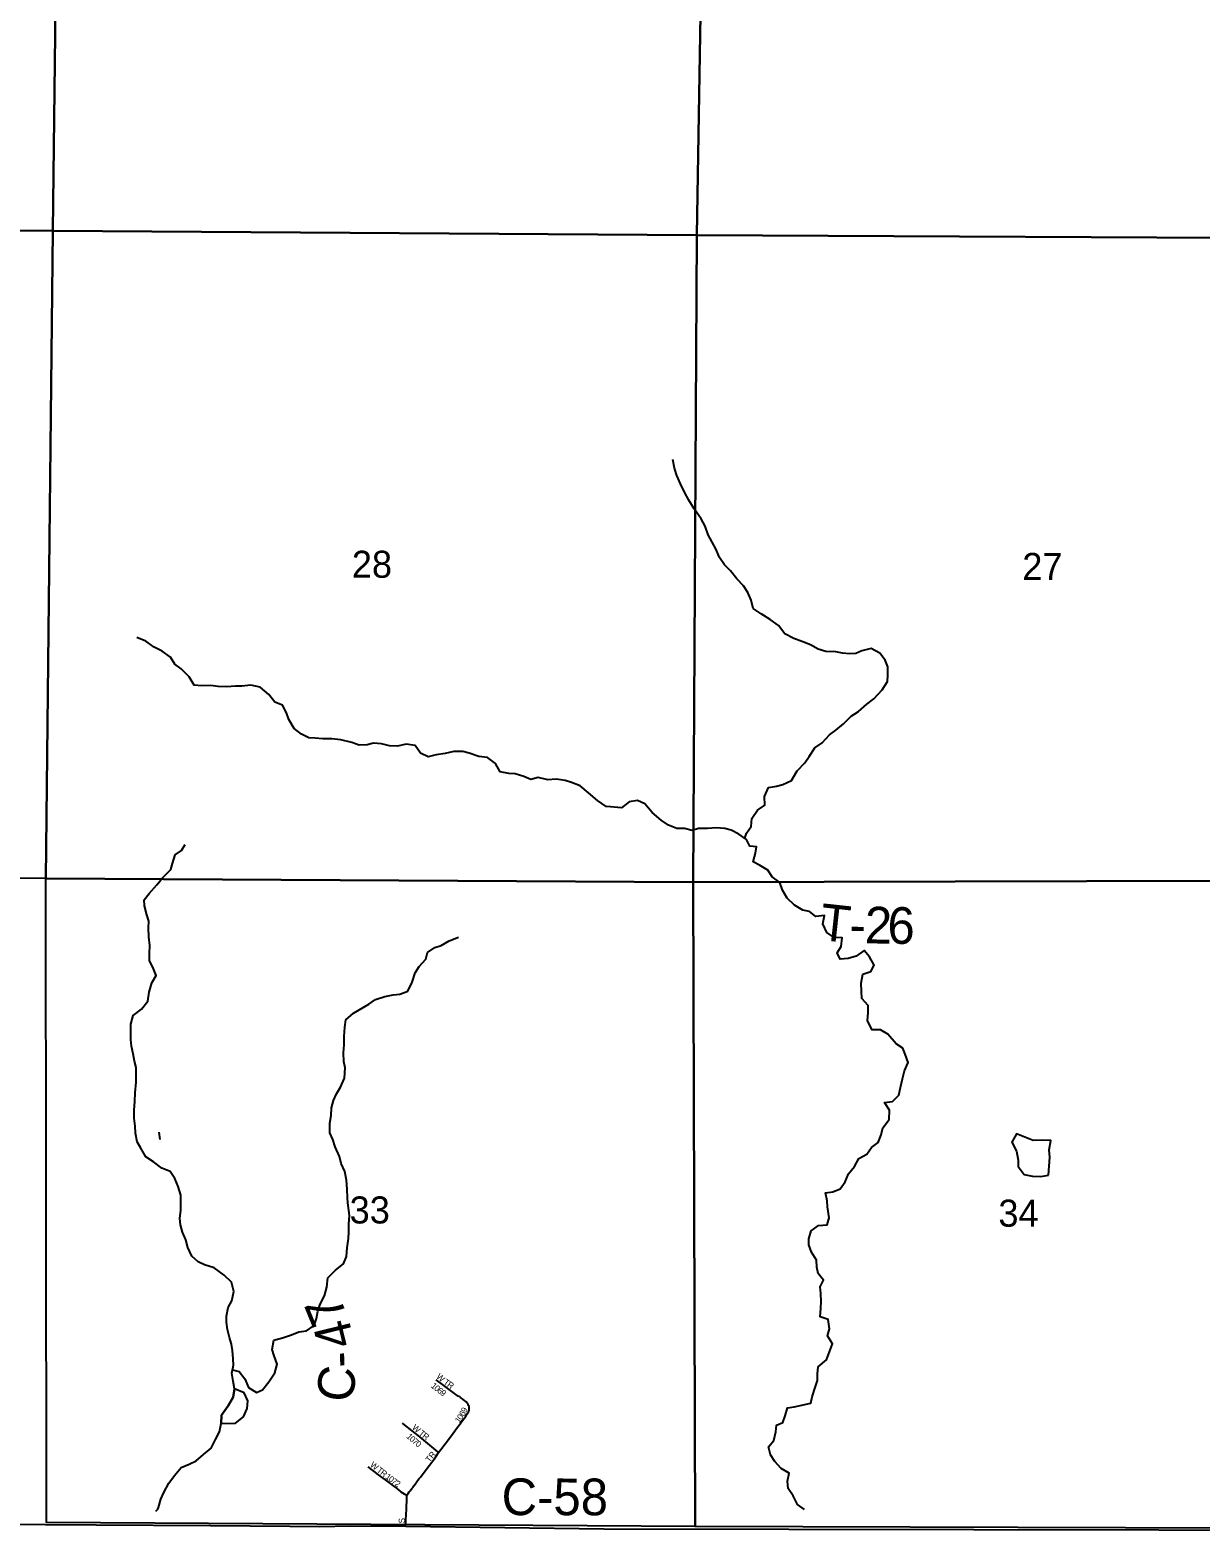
# Model space of a CAD drawing. Extents: x 1772825 to 1773716, y 1138558 to 1139032.
# Drawn here: x 1772825.94 to 1772826.846, y 1138558.126 to 1138559.287 of the extents above; entities that cross this region are included whole.
import ezdxf

# ---------------------------------------------------------------- set-up
doc = ezdxf.new("R2010")
doc.units = 0
for name, color, linetype in [('GM_X_County_Road_Text', 7, 'Continuous'), ('GM_X_Minor_Lake', 7, 'Continuous'), ('GM_X_Minor_River', 7, 'Continuous'), ('GM_X_Section', 7, 'Continuous'), ('GM_X_Section_Text', 7, 'Continuous'), ('GM_X_Township', 7, 'Continuous'), ('GM_X_Township_Road_Text', 7, 'Continuous'), ('GM_X_Township_Subdivision', 7, 'Continuous'), ('GM_X_Township_Subdivision_Text', 7, 'Continuous')]:
    doc.layers.add(name, color=color, linetype=linetype)

msp = doc.modelspace()

# ---------------------------------------------------------------- linework, layer by layer
at = {"layer": 'GM_X_Minor_Lake'}
for points in [[(1772826.7026, 1138558.4304), (1772826.7001, 1138558.4261), (1772826.7038, 1138558.4192), (1772826.7051, 1138558.4124), (1772826.7052, 1138558.4074), (1772826.7097, 1138558.4011), (1772826.7162, 1138558.3999), (1772826.7224, 1138558.3997), (1772826.7285, 1138558.4008)], [(1772826.7285, 1138558.4008), (1772826.7296, 1138558.4146), (1772826.7292, 1138558.4203), (1772826.7304, 1138558.4275), (1772826.7238, 1138558.4278), (1772826.7168, 1138558.4276), (1772826.7039, 1138558.4327), (1772826.7026, 1138558.4304)], [(1772826.0883, 1138558.2086), (1772826.0993, 1138558.2089), (1772826.1056, 1138558.2138), (1772826.1085, 1138558.2202), (1772826.109, 1138558.2261), (1772826.1062, 1138558.2322), (1772826.0986, 1138558.2353)], [(1772826.0986, 1138558.2353), (1772826.0976, 1138558.2288), (1772826.0937, 1138558.2222), (1772826.0885, 1138558.2151), (1772826.0883, 1138558.2086)]]:
    msp.add_lwpolyline(points, dxfattribs=at)
at = {"layer": 'GM_X_Minor_River'}
msp.add_line((1772826.041, 1138558.4283), (1772826.0403, 1138558.434), dxfattribs=at)
for points in [[(1772826.4936, 1138558.6613), (1772826.4948, 1138558.6653), (1772826.4984, 1138558.6704), (1772826.4989, 1138558.6767), (1772826.5035, 1138558.6831), (1772826.509, 1138558.6869), (1772826.5088, 1138558.6937), (1772826.5119, 1138558.7007), (1772826.518, 1138558.7016), (1772826.5231, 1138558.7029), (1772826.5298, 1138558.7061), (1772826.534, 1138558.7134), (1772826.5401, 1138558.7196), (1772826.5434, 1138558.7247), (1772826.5478, 1138558.7313), (1772826.5534, 1138558.7351), (1772826.5591, 1138558.7413), (1772826.564, 1138558.7449), (1772826.57, 1138558.7498), (1772826.5759, 1138558.7558), (1772826.5816, 1138558.7594), (1772826.5879, 1138558.765), (1772826.5933, 1138558.7691), (1772826.5999, 1138558.7761), (1772826.604, 1138558.7827), (1772826.6042, 1138558.7875), (1772826.6042, 1138558.7941), (1772826.6022, 1138558.7992), (1772826.5981, 1138558.8046), (1772826.5914, 1138558.8082), (1772826.5842, 1138558.8064), (1772826.5795, 1138558.8042), (1772826.5745, 1138558.804), (1772826.5692, 1138558.8046), (1772826.5641, 1138558.8056), (1772826.5563, 1138558.8058), (1772826.5503, 1138558.8076), (1772826.5444, 1138558.8111), (1772826.5384, 1138558.8132), (1772826.5314, 1138558.8159), (1772826.5244, 1138558.8194), (1772826.5195, 1138558.8259), (1772826.5133, 1138558.8305), (1772826.5061, 1138558.8349), (1772826.5, 1138558.8391), (1772826.4986, 1138558.8455), (1772826.4959, 1138558.8515), (1772826.4926, 1138558.8566), (1772826.4875, 1138558.8621), (1772826.4826, 1138558.8682), (1772826.4779, 1138558.873), (1772826.4739, 1138558.8787), (1772826.471, 1138558.8852), (1772826.4683, 1138558.8904), (1772826.4653, 1138558.8961), (1772826.4629, 1138558.9027), (1772826.4597, 1138558.9086), (1772826.4543, 1138558.9163), (1772826.4502, 1138558.9229), (1772826.4468, 1138558.929), (1772826.4438, 1138558.9355), (1772826.441, 1138558.942), (1772826.4392, 1138558.9477), (1772826.4379, 1138558.9545)], [(1772826.3895, 1138558.6856), (1772826.3862, 1138558.6858), (1772826.3795, 1138558.6905), (1772826.3725, 1138558.6964), (1772826.3661, 1138558.7019), (1772826.3595, 1138558.7045), (1772826.3544, 1138558.706), (1772826.3476, 1138558.7072), (1772826.3412, 1138558.7066), (1772826.3336, 1138558.7083), (1772826.3279, 1138558.7068), (1772826.3224, 1138558.7091), (1772826.3158, 1138558.7111), (1772826.3109, 1138558.7115), (1772826.3043, 1138558.7128), (1772826.3005, 1138558.7193), (1772826.2943, 1138558.7238), (1772826.2876, 1138558.7246), (1772826.2803, 1138558.7272), (1772826.2752, 1138558.7286), (1772826.2683, 1138558.7284), (1772826.2617, 1138558.7269), (1772826.2547, 1138558.7259), (1772826.2485, 1138558.7244), (1772826.2426, 1138558.7272), (1772826.2383, 1138558.7331), (1772826.2315, 1138558.7342), (1772826.2248, 1138558.7327), (1772826.2186, 1138558.7329), (1772826.2124, 1138558.7344), (1772826.2061, 1138558.7348), (1772826.2012, 1138558.7337), (1772826.1952, 1138558.7335), (1772826.1895, 1138558.7354), (1772826.1808, 1138558.7376), (1772826.174, 1138558.7384), (1772826.167, 1138558.7384), (1772826.1611, 1138558.7388), (1772826.1562, 1138558.739), (1772826.1505, 1138558.742), (1772826.1447, 1138558.7462), (1772826.1407, 1138558.7532), (1772826.1388, 1138558.7585), (1772826.1358, 1138558.7642), (1772826.1297, 1138558.7666), (1772826.1252, 1138558.7727), (1772826.1184, 1138558.7782), (1772826.1112, 1138558.7799), (1772826.1044, 1138558.7791), (1772826.0993, 1138558.7791), (1772826.0927, 1138558.7784), (1772826.086, 1138558.7787), (1772826.08, 1138558.7795), (1772826.0734, 1138558.7793), (1772826.0675, 1138558.7799), (1772826.0635, 1138558.7863), (1772826.0573, 1138558.7924), (1772826.0524, 1138558.796), (1772826.049, 1138558.8015), (1772826.0427, 1138558.806), (1772826.0363, 1138558.8093), (1772826.0299, 1138558.8138), (1772826.0231, 1138558.8168)], [(1772826.5576, 1138558.3761), (1772826.5574, 1138558.3808), (1772826.5561, 1138558.3869), (1772826.5618, 1138558.3878), (1772826.5674, 1138558.3901), (1772826.5712, 1138558.3955), (1772826.5739, 1138558.4018), (1772826.5785, 1138558.4074), (1772826.5818, 1138558.4137), (1772826.5879, 1138558.417), (1772826.5917, 1138558.4221), (1772826.5967, 1138558.4259), (1772826.599, 1138558.4319), (1772826.6005, 1138558.4374), (1772826.6053, 1138558.4438), (1772826.6056, 1138558.4509), (1772826.6016, 1138558.457), (1772826.6079, 1138558.4577), (1772826.6127, 1138558.4626), (1772826.614, 1138558.4684), (1772826.6156, 1138558.4753), (1772826.6172, 1138558.4813), (1772826.6201, 1138558.4878), (1772826.6176, 1138558.4942), (1772826.6158, 1138558.499), (1772826.6107, 1138558.5022), (1772826.6043, 1138558.5099), (1772826.5986, 1138558.5132), (1772826.592, 1138558.5132), (1772826.5886, 1138558.5201), (1772826.589, 1138558.5265), (1772826.5891, 1138558.532), (1772826.584, 1138558.5374), (1772826.5838, 1138558.543), (1772826.5837, 1138558.5493), (1772826.5849, 1138558.5561), (1772826.591, 1138558.5582), (1772826.5937, 1138558.5631), (1772826.5901, 1138558.5696), (1772826.5858, 1138558.5745), (1772826.5797, 1138558.5702), (1772826.5736, 1138558.5682), (1772826.5673, 1138558.5678), (1772826.5651, 1138558.5728), (1772826.5682, 1138558.5777), (1772826.569, 1138558.5843), (1772826.5627, 1138558.5846), (1772826.557, 1138558.5884), (1772826.554, 1138558.5951), (1772826.5552, 1138558.6015), (1772826.5484, 1138558.6008), (1772826.5435, 1138558.6046), (1772826.5384, 1138558.6058), (1772826.5321, 1138558.6097), (1772826.5263, 1138558.615), (1772826.5226, 1138558.6211), (1772826.5207, 1138558.627), (1772826.5147, 1138558.6314), (1772826.5113, 1138558.6367), (1772826.5049, 1138558.6406), (1772826.4999, 1138558.6431), (1772826.5019, 1138558.6497), (1772826.5027, 1138558.6546), (1772826.4974, 1138558.6553), (1772826.4949, 1138558.6604), (1772826.4889, 1138558.6644), (1772826.483, 1138558.6677), (1772826.4781, 1138558.6689), (1772826.4713, 1138558.6693), (1772826.4647, 1138558.669), (1772826.4576, 1138558.669), (1772826.4529, 1138558.6674), (1772826.4468, 1138558.6689), (1772826.4409, 1138558.6688), (1772826.4345, 1138558.6715), (1772826.4287, 1138558.6753), (1772826.4219, 1138558.6814), (1772826.4162, 1138558.6881), (1772826.4104, 1138558.6906), (1772826.4041, 1138558.6895), (1772826.398, 1138558.685), (1772826.3895, 1138558.6856)], [(1772826.057, 1138558.3803), (1772826.057, 1138558.3851), (1772826.0551, 1138558.392), (1772826.0524, 1138558.398), (1772826.0488, 1138558.4035), (1772826.0424, 1138558.4062), (1772826.036, 1138558.4109), (1772826.0301, 1138558.4149), (1772826.0261, 1138558.4215), (1772826.0233, 1138558.4266), (1772826.022, 1138558.4333), (1772826.0216, 1138558.4386), (1772826.021, 1138558.4448), (1772826.021, 1138558.4511), (1772826.0214, 1138558.4577), (1772826.0218, 1138558.4644), (1772826.0224, 1138558.4727), (1772826.0225, 1138558.4793), (1772826.0224, 1138558.4841), (1772826.0212, 1138558.489), (1772826.0203, 1138558.4945), (1772826.0188, 1138558.5004), (1772826.0184, 1138558.5057), (1772826.0184, 1138558.5175), (1772826.0201, 1138558.5241), (1772826.0265, 1138558.5292), (1772826.0314, 1138558.5353), (1772826.0326, 1138558.5423), (1772826.0346, 1138558.5495), (1772826.038, 1138558.5552), (1772826.0358, 1138558.5603), (1772826.0327, 1138558.5669), (1772826.0329, 1138558.5723), (1772826.0331, 1138558.5785), (1772826.0324, 1138558.5851), (1772826.032, 1138558.592), (1772826.0324, 1138558.5973), (1772826.0308, 1138558.602), (1772826.029, 1138558.609), (1772826.0288, 1138558.6138), (1772826.0325, 1138558.6185), (1772826.0384, 1138558.6252), (1772826.0431, 1138558.631), (1772826.0492, 1138558.6371), (1772826.0507, 1138558.6418), (1772826.0528, 1138558.6485), (1772826.0577, 1138558.6519), (1772826.0603, 1138558.6566)], [(1772826.1863, 1138558.3792), (1772826.1861, 1138558.3831), (1772826.1859, 1138558.3899), (1772826.1854, 1138558.3969), (1772826.1839, 1138558.4034), (1772826.1812, 1138558.4096), (1772826.1799, 1138558.4151), (1772826.1765, 1138558.4225), (1772826.1746, 1138558.4284), (1772826.1725, 1138558.4335), (1772826.1723, 1138558.4409), (1772826.1733, 1138558.4468), (1772826.1736, 1138558.4527), (1772826.1752, 1138558.4585), (1772826.1776, 1138558.4637), (1772826.1806, 1138558.4688), (1772826.1837, 1138558.4758), (1772826.1842, 1138558.4836), (1772826.1831, 1138558.4887), (1772826.1829, 1138558.4953), (1772826.1835, 1138558.5014), (1772826.1835, 1138558.508), (1772826.184, 1138558.5152), (1772826.1848, 1138558.5209), (1772826.1906, 1138558.526), (1772826.2026, 1138558.5329), (1772826.2077, 1138558.5367), (1772826.2149, 1138558.5388), (1772826.2215, 1138558.5401), (1772826.2266, 1138558.5407), (1772826.2328, 1138558.5431), (1772826.2362, 1138558.55), (1772826.2385, 1138558.5572), (1772826.2415, 1138558.5621), (1772826.2468, 1138558.5678), (1772826.2481, 1138558.5729), (1772826.2536, 1138558.5769), (1772826.2585, 1138558.5784), (1772826.2648, 1138558.582), (1772826.272, 1138558.5847)], [(1772826.0377, 1138558.1406), (1772826.0392, 1138558.1423), (1772826.0398, 1138558.1436), (1772826.0417, 1138558.1501), (1772826.0439, 1138558.1552), (1772826.0479, 1138558.1625), (1772826.0522, 1138558.1684), (1772826.0574, 1138558.1746), (1772826.0635, 1138558.177), (1772826.069, 1138558.1796), (1772826.0745, 1138558.1845), (1772826.0805, 1138558.1895), (1772826.084, 1138558.1961), (1772826.0871, 1138558.2022), (1772826.0883, 1138558.2086), (1772826.0885, 1138558.2151), (1772826.0937, 1138558.2222), (1772826.0976, 1138558.2288), (1772826.0986, 1138558.2353), (1772826.0975, 1138558.2412), (1772826.0965, 1138558.2474), (1772826.0979, 1138558.2537), (1772826.0975, 1138558.2586), (1772826.097, 1138558.2649), (1772826.0963, 1138558.27), (1772826.0947, 1138558.275), (1772826.0932, 1138558.2814), (1772826.0925, 1138558.287), (1772826.0924, 1138558.2917), (1772826.0938, 1138558.2983), (1772826.0965, 1138558.3034), (1772826.0981, 1138558.3108), (1772826.0964, 1138558.3179), (1772826.0906, 1138558.3232), (1772826.0829, 1138558.329), (1772826.0755, 1138558.3312), (1772826.0704, 1138558.3337), (1772826.0655, 1138558.3379), (1772826.0626, 1138558.3446), (1772826.0609, 1138558.3507), (1772826.0583, 1138558.3566), (1772826.0569, 1138558.3623), (1772826.0563, 1138558.3672), (1772826.057, 1138558.3737), (1772826.057, 1138558.3803)], [(1772826.097, 1138558.25), (1772826.1022, 1138558.2487), (1772826.1067, 1138558.2432), (1772826.1094, 1138558.2363), (1772826.1155, 1138558.2325), (1772826.1204, 1138558.2347), (1772826.1252, 1138558.2409), (1772826.1299, 1138558.2477), (1772826.1316, 1138558.2545), (1772826.1294, 1138558.261), (1772826.1278, 1138558.2657), (1772826.129, 1138558.2729), (1772826.1358, 1138558.2749), (1772826.1427, 1138558.2772), (1772826.1484, 1138558.2794), (1772826.1543, 1138558.2803), (1772826.1602, 1138558.2844), (1772826.162, 1138558.2899), (1772826.163, 1138558.2954), (1772826.165, 1138558.3008), (1772826.1683, 1138558.3073), (1772826.17, 1138558.3139), (1772826.1709, 1138558.3213), (1772826.1768, 1138558.3273), (1772826.1829, 1138558.3322), (1772826.1853, 1138558.3378), (1772826.1857, 1138558.3445), (1772826.1869, 1138558.3517), (1772826.1872, 1138558.3566), (1772826.1871, 1138558.3629), (1772826.1877, 1138558.3695), (1772826.1863, 1138558.3792)], [(1772826.5398, 1138558.1421), (1772826.5343, 1138558.146), (1772826.5309, 1138558.1527), (1772826.527, 1138558.1582), (1772826.5267, 1138558.1639), (1772826.5278, 1138558.1702), (1772826.5216, 1138558.1736), (1772826.5169, 1138558.1792), (1772826.5134, 1138558.1842), (1772826.5119, 1138558.1906), (1772826.5159, 1138558.1955), (1772826.5175, 1138558.2022), (1772826.5181, 1138558.2073), (1772826.5229, 1138558.2093), (1772826.5248, 1138558.2144), (1772826.5266, 1138558.2207), (1772826.5317, 1138558.2214), (1772826.5446, 1138558.2243), (1772826.5458, 1138558.2293), (1772826.5479, 1138558.2363), (1772826.5499, 1138558.2418), (1772826.5499, 1138558.2471), (1772826.5504, 1138558.2524), (1772826.5569, 1138558.2578), (1772826.559, 1138558.2641), (1772826.5613, 1138558.2703), (1772826.5576, 1138558.2764), (1772826.5591, 1138558.2817), (1772826.5581, 1138558.2891), (1772826.5518, 1138558.2911), (1772826.5523, 1138558.2979), (1772826.5527, 1138558.303), (1772826.5524, 1138558.3091), (1772826.5518, 1138558.3143), (1772826.5545, 1138558.3195), (1772826.5504, 1138558.3245), (1772826.5493, 1138558.3296), (1772826.549, 1138558.335), (1772826.5452, 1138558.3411), (1772826.5432, 1138558.3468), (1772826.5431, 1138558.3515), (1772826.545, 1138558.3576), (1772826.5507, 1138558.3617), (1772826.5574, 1138558.3622), (1772826.5589, 1138558.3677), (1772826.5576, 1138558.3761)]]:
    msp.add_lwpolyline(points, dxfattribs=at)
at = {"layer": 'GM_X_Section'}
for points in [[(1772825.4596, 1138559.6311), (1772825.964, 1138559.63), (1772825.9581, 1138559.1314), (1772825.4538, 1138559.1316)], [(1772825.964, 1138559.63), (1772826.4648, 1138559.6249), (1772826.4565, 1138559.1279), (1772825.9581, 1138559.1314)], [(1772826.4648, 1138559.6249), (1772826.9674, 1138559.6213), (1772826.9648, 1138559.1255), (1772826.4565, 1138559.1279)], [(1772825.4538, 1138559.1316), (1772825.9581, 1138559.1314), (1772825.9525, 1138558.6303), (1772825.4506, 1138558.6324)], [(1772826.4565, 1138559.1279), (1772826.4536, 1138558.6273), (1772825.9525, 1138558.6303), (1772825.9581, 1138559.1314)], [(1772826.9648, 1138559.1255), (1772826.9608, 1138558.6286), (1772826.4536, 1138558.6273), (1772826.4565, 1138559.1279)], [(1772826.4536, 1138558.6273), (1772826.4551, 1138558.1288), (1772825.9532, 1138558.132), (1772825.9525, 1138558.6303)], [(1772826.9608, 1138558.6286), (1772826.9546, 1138558.1272), (1772826.4551, 1138558.1288), (1772826.4536, 1138558.6273)]]:
    msp.add_lwpolyline(points, close=True, dxfattribs=at)
at = {"layer": 'GM_X_Township'}
msp.add_lwpolyline([(1772825.3579, 1138558.1321), (1772825.9522, 1138558.1305), (1772825.9915, 1138558.1302), (1772826.0801, 1138558.1295), (1772826.1413, 1138558.129), (1772826.1641, 1138558.1288), (1772826.1886, 1138558.1293), (1772826.2312, 1138558.1291), (1772826.3845, 1138558.127), (1772826.9572, 1138558.1261)], dxfattribs=at)
at = {"layer": 'GM_X_Township_Subdivision'}
for points in [[(1772826.2801, 1138558.2216), (1772826.2798, 1138558.2225), (1772826.2795, 1138558.2232), (1772826.2787, 1138558.2244), (1772826.2782, 1138558.225), (1772826.2777, 1138558.2254), (1772826.2768, 1138558.2262), (1772826.2754, 1138558.2273), (1772826.2746, 1138558.2279), (1772826.2736, 1138558.2286), (1772826.2729, 1138558.2291), (1772826.2718, 1138558.2298), (1772826.271, 1138558.2303), (1772826.2668, 1138558.2334), (1772826.2648, 1138558.2349), (1772826.2595, 1138558.2388), (1772826.2585, 1138558.2395), (1772826.2568, 1138558.2408), (1772826.2546, 1138558.2424)], [(1772826.2566, 1138558.186), (1772826.2583, 1138558.1883), (1772826.2649, 1138558.1972), (1772826.2678, 1138558.2011), (1772826.2713, 1138558.2056), (1772826.2725, 1138558.2073), (1772826.2759, 1138558.2118), (1772826.2774, 1138558.2138), (1772826.2788, 1138558.2159), (1772826.2796, 1138558.2175), (1772826.2801, 1138558.2187), (1772826.2803, 1138558.2195), (1772826.2803, 1138558.2205), (1772826.2801, 1138558.2216)], [(1772826.2284, 1138558.2087), (1772826.23, 1138558.2075), (1772826.2418, 1138558.1983), (1772826.2558, 1138558.1866), (1772826.2566, 1138558.186)], [(1772826.232, 1138558.153), (1772826.2331, 1138558.1545), (1772826.2339, 1138558.1556), (1772826.2346, 1138558.1565), (1772826.2359, 1138558.1582), (1772826.2368, 1138558.1594), (1772826.2375, 1138558.1604), (1772826.2384, 1138558.1617), (1772826.2406, 1138558.1647), (1772826.2415, 1138558.1659), (1772826.2425, 1138558.1671), (1772826.2446, 1138558.1698), (1772826.2495, 1138558.1762), (1772826.2538, 1138558.182), (1772826.2566, 1138558.186)], [(1772826.2018, 1138558.175), (1772826.2042, 1138558.1732), (1772826.2045, 1138558.173), (1772826.2062, 1138558.1717), (1772826.2099, 1138558.1689), (1772826.2152, 1138558.165), (1772826.2174, 1138558.1634), (1772826.2201, 1138558.1613), (1772826.2213, 1138558.1604), (1772826.224, 1138558.1584), (1772826.2257, 1138558.157), (1772826.2274, 1138558.1558), (1772826.23, 1138558.1541), (1772826.232, 1138558.153)], [(1772826.231, 1138558.1296), (1772826.2312, 1138558.1329), (1772826.2315, 1138558.1388), (1772826.2317, 1138558.1416), (1772826.2318, 1138558.1447), (1772826.2319, 1138558.1484), (1772826.232, 1138558.1515), (1772826.232, 1138558.153)]]:
    msp.add_lwpolyline(points, dxfattribs=at)

# ---------------------------------------------------------------- texts
at = {"layer": 'GM_X_County_Road_Text'}
for s, height, rotation, p in [('7', 0.0284, 112.1921, (1772826.1863, 1138558.2915)), ('4', 0.0284, 103.841, (1772826.1918, 1138558.2702)), ('-', 0.0284, 91.8117, (1772826.1931, 1138558.2521)), ('C', 0.0284, 82.2957, (1772826.1897, 1138558.2239)), ('C-58', 0.02841, 359.8576, (1772826.3053, 1138558.1377))]:
    msp.add_text(s, height=height, rotation=rotation, dxfattribs=at).set_placement(p)
at = {"layer": 'GM_X_Section_Text'}
for s, p in [('28', (1772826.1894, 1138558.8629)), ('27', (1772826.7083, 1138558.8612)), ('33', (1772826.1877, 1138558.3633)), ('34', (1772826.6898, 1138558.3608))]:
    msp.add_text(s, height=0.02093, rotation=0, dxfattribs=at).set_placement(p)
at = {"layer": 'GM_X_Township_Road_Text'}
for s, rotation, p in [('T', 353.793, (1772826.5506, 1138558.5828)), ('2', 359.0007, (1772826.5862, 1138558.5801)), ('6', 359.2045, (1772826.6038, 1138558.5798)), ('-', 358.661, (1772826.5743, 1138558.5804))]:
    msp.add_text(s, height=0.0284, rotation=rotation, dxfattribs=at).set_placement(p)
at = {"layer": 'GM_X_Township_Subdivision_Text'}
for s, rotation, p in [('W', 317.6104, (1772826.2544, 1138558.2443)), ('T', 323.8443, (1772826.2599, 1138558.2396)), ('1', 319.1871, (1772826.2502, 1138558.237)), ('0', 321.5669, (1772826.2526, 1138558.235)), ('6', 322.8925, (1772826.255, 1138558.2331)), ('9', 323.6952, (1772826.2574, 1138558.2313)), ('R', 326.2609, (1772826.2627, 1138558.2375)), ('9', 63.2838, (1772826.2778, 1138558.2164)), ('W', 318.9027, (1772826.2356, 1138558.2048)), ('1', 54.6384, (1772826.2726, 1138558.2084)), ('0', 55.198, (1772826.2743, 1138558.2108)), ('6', 60.002, (1772826.2762, 1138558.2136)), ('1', 317.3189, (1772826.2313, 1138558.198)), ('0', 318.1256, (1772826.2335, 1138558.1959)), ('7', 319.661, (1772826.2358, 1138558.1939)), ('T', 321.0235, (1772826.2408, 1138558.2003)), ('R', 323.7642, (1772826.2435, 1138558.198)), ('0', 322.4631, (1772826.2382, 1138558.1919)), ('TR', 51.8483, (1772826.2497, 1138558.178)), ('W', 322.1516, (1772826.2031, 1138558.1757)), ('T', 322.1466, (1772826.2083, 1138558.1716)), ('R', 322.1631, (1772826.211, 1138558.1695)), ('1', 322.1497, (1772826.2149, 1138558.1665)), ('0', 322.1497, (1772826.2172, 1138558.1647)), ('7', 323.6205, (1772826.2196, 1138558.1628)), ('2', 327.0769, (1772826.2222, 1138558.1609)), ('S', 90, (1772826.2304, 1138558.1312))]:
    msp.add_text(s, height=0.00473, rotation=rotation, dxfattribs=at).set_placement(p)

doc.saveas('drawing.dxf')
